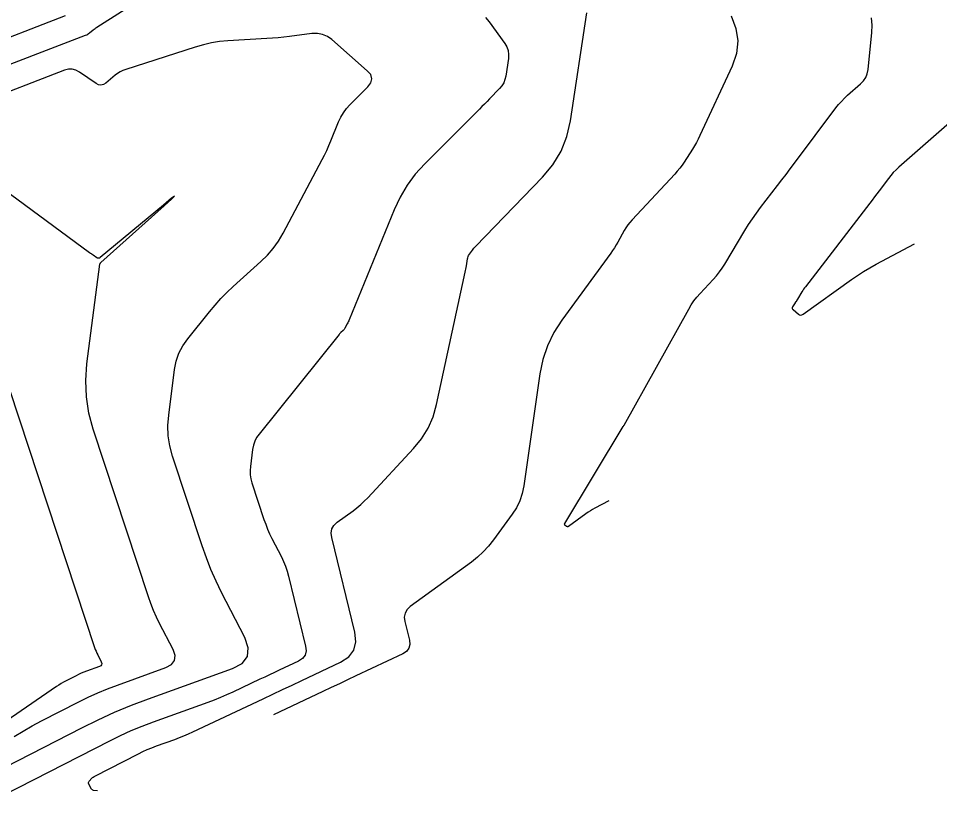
# Model space of a CAD drawing. Extents: x 1354696 to 1366163, y 660729 to 670380.
# Drawn here: x 1360388.6 to 1360486.4, y 664059 to 664141.5 of the extents above; entities that cross this region are included whole.
import ezdxf

# ---------------------------------------------------------------- set-up
doc = ezdxf.new("R2010")
doc.units = 0
doc.layers.add('R_Contours', color=7, linetype='Continuous')

msp = doc.modelspace()

# ---------------------------------------------------------------- linework, layer by layer
at = {"layer": 'R_Contours'}
for points in [[(1360384.033, 664135.22), (1360395.757, 664139.726), (1360395.871, 664139.774), (1360395.979, 664139.832), (1360396.082, 664139.898), (1360396.18, 664139.972), (1360396.563, 664140.287), (1360396.66, 664140.364), (1360396.759, 664140.438), (1360396.86, 664140.509), (1360396.963, 664140.578), (1360408.583, 664147.995)], [(1360397.003, 664059.53), (1360396.593, 664059.587), (1360396.529, 664059.603), (1360396.474, 664059.632), (1360396.428, 664059.673), (1360396.39, 664059.727), (1360396.099, 664060.255), (1360396.065, 664060.342), (1360396.06, 664060.424), (1360396.086, 664060.503), (1360396.142, 664060.578), (1360396.423, 664060.869), (1360396.496, 664060.938), (1360396.573, 664061.001), (1360396.656, 664061.057), (1360396.743, 664061.107), (1360401.366, 664063.473), (1360401.831, 664063.702), (1360402.303, 664063.916), (1360402.781, 664064.115), (1360403.266, 664064.298), (1360405.218, 664065.002), (1360405.704, 664065.184), (1360406.185, 664065.376), (1360406.661, 664065.581), (1360407.133, 664065.796), (1360414.597, 664069.311), (1360415.624, 664069.794), (1360416.65, 664070.278), (1360417.677, 664070.763), (1360418.703, 664071.247), (1360422.807, 664073.187), (1360423.671, 664073.749), (1360424.212, 664074.465), (1360424.428, 664075.336), (1360424.321, 664076.361), (1360421.865, 664086.417), (1360421.81, 664086.897), (1360421.89, 664087.327), (1360422.106, 664087.707), (1360422.458, 664088.038), (1360424.137, 664089.263), (1360424.549, 664089.578), (1360424.944, 664089.912), (1360425.322, 664090.264), (1360425.685, 664090.635), (1360430.559, 664095.862), (1360431.409, 664096.902), (1360432.099, 664098.026), (1360432.628, 664099.233), (1360432.998, 664100.524), (1360436.043, 664114.573), (1360436.078, 664114.739), (1360436.109, 664114.906), (1360436.138, 664115.073), (1360436.163, 664115.241), (1360436.269, 664115.978), (1360436.296, 664116.111), (1360436.339, 664116.238), (1360436.397, 664116.358), (1360436.47, 664116.472), (1360436.794, 664116.915), (1360436.877, 664117.025), (1360436.963, 664117.131), (1360437.053, 664117.234), (1360437.147, 664117.334), (1360444.248, 664124.667), (1360445.344, 664125.981), (1360446.202, 664127.413), (1360446.821, 664128.963), (1360447.202, 664130.631), (1360448.937, 664142.105)], [(1360393.599, 664141.759), (1360383.894, 664138.029)], [(1360438.177, 664141.607), (1360438.557, 664141.122), (1360440.224, 664138.837), (1360440.444, 664138.469), (1360440.582, 664138.081), (1360440.639, 664137.674), (1360440.613, 664137.246), (1360440.331, 664135.378), (1360440.247, 664135.012), (1360440.112, 664134.672), (1360439.923, 664134.357), (1360439.683, 664134.069), (1360438.616, 664132.967), (1360438.349, 664132.693), (1360438.08, 664132.419), (1360437.811, 664132.146), (1360437.54, 664131.875), (1360431.735, 664126.07), (1360430.738, 664124.971), (1360429.865, 664123.791), (1360429.114, 664122.528), (1360428.486, 664121.184), (1360423.72, 664109.527), (1360423.674, 664109.419), (1360423.626, 664109.313), (1360423.575, 664109.207), (1360423.522, 664109.104), (1360423.265, 664108.618), (1360423.227, 664108.553), (1360423.183, 664108.492), (1360423.134, 664108.434), (1360423.08, 664108.381), (1360422.853, 664108.178), (1360422.798, 664108.126), (1360422.745, 664108.071), (1360422.693, 664108.015), (1360422.645, 664107.957), (1360414.157, 664097.384), (1360413.901, 664097.018), (1360413.701, 664096.627), (1360413.558, 664096.212), (1360413.472, 664095.773), (1360413.239, 664093.97), (1360413.205, 664093.521), (1360413.222, 664093.077), (1360413.289, 664092.638), (1360413.407, 664092.204), (1360414.68, 664088.337), (1360414.862, 664087.82), (1360415.063, 664087.312), (1360415.284, 664086.812), (1360415.524, 664086.319), (1360416.526, 664084.368), (1360416.762, 664083.874), (1360416.967, 664083.369), (1360417.143, 664082.853), (1360417.288, 664082.326), (1360419.104, 664074.889), (1360419.157, 664074.378), (1360419.049, 664073.944), (1360418.78, 664073.587), (1360418.349, 664073.307), (1360416.303, 664072.34), (1360415.791, 664072.098), (1360415.279, 664071.857), (1360414.768, 664071.616), (1360414.256, 664071.374), (1360411.37, 664070.015), (1360410.715, 664069.716), (1360410.054, 664069.433), (1360409.386, 664069.165), (1360408.712, 664068.913), (1360402.918, 664066.825), (1360401.735, 664066.377), (1360400.568, 664065.892), (1360399.416, 664065.371), (1360398.281, 664064.812), (1360386.999, 664059.035)], [(1360464.245, 664141.773), (1360464.757, 664140.444), (1360464.944, 664139.11), (1360464.805, 664137.769), (1360464.342, 664136.422), (1360460.928, 664129.067), (1360460.75, 664128.7), (1360460.56, 664128.339), (1360460.358, 664127.985), (1360460.143, 664127.637), (1360459.262, 664126.259), (1360459.034, 664125.92), (1360458.792, 664125.593), (1360458.535, 664125.277), (1360458.263, 664124.973), (1360453.73, 664120.119), (1360453.5, 664119.857), (1360453.286, 664119.582), (1360453.09, 664119.294), (1360452.91, 664118.994), (1360452.228, 664117.769), (1360452.053, 664117.466), (1360451.869, 664117.168), (1360451.675, 664116.876), (1360451.473, 664116.59), (1360446.279, 664109.478), (1360445.433, 664108.163), (1360444.765, 664106.775), (1360444.274, 664105.314), (1360443.96, 664103.782), (1360442.257, 664091.907), (1360442.09, 664091.094), (1360441.829, 664090.319), (1360441.474, 664089.582), (1360441.024, 664088.884), (1360439.036, 664086.169), (1360438.517, 664085.513), (1360437.951, 664084.903), (1360437.34, 664084.338), (1360436.683, 664083.82), (1360430.203, 664079.092), (1360429.857, 664078.767), (1360429.644, 664078.393), (1360429.565, 664077.97), (1360429.62, 664077.499), (1360430.104, 664075.515), (1360430.153, 664075.053), (1360430.055, 664074.661), (1360429.812, 664074.339), (1360429.423, 664074.086), (1360424.434, 664071.729), (1360423.56, 664071.316), (1360422.687, 664070.904), (1360421.813, 664070.492), (1360420.939, 664070.081), (1360415.694, 664067.612)], [(1360451.283, 664090.32), (1360449.796, 664089.525), (1360449.551, 664089.389), (1360449.31, 664089.245), (1360449.074, 664089.093), (1360448.844, 664088.933), (1360446.973, 664087.591), (1360446.927, 664087.567), (1360446.882, 664087.559), (1360446.837, 664087.57), (1360446.793, 664087.597), (1360446.618, 664087.742), (1360446.584, 664087.78), (1360446.567, 664087.821), (1360446.569, 664087.865), (1360446.589, 664087.912), (1360452.782, 664098.193), (1360452.79, 664098.206), (1360452.798, 664098.218), (1360452.806, 664098.231), (1360452.815, 664098.243), (1360452.85, 664098.292), (1360452.858, 664098.304), (1360452.866, 664098.317), (1360452.874, 664098.33), (1360452.882, 664098.343), (1360459.742, 664110.658), (1360460.005, 664111.098), (1360460.293, 664111.519), (1360460.606, 664111.922), (1360460.944, 664112.307), (1360462.347, 664113.809), (1360462.687, 664114.193), (1360463.005, 664114.593), (1360463.302, 664115.009), (1360463.578, 664115.441), (1360465.707, 664118.987), (1360466.097, 664119.616), (1360466.505, 664120.232), (1360466.93, 664120.837), (1360467.373, 664121.43), (1360469.179, 664123.777), (1360469.63, 664124.364), (1360470.078, 664124.953), (1360470.525, 664125.544), (1360470.97, 664126.136), (1360475.356, 664131.999), (1360475.641, 664132.359), (1360475.943, 664132.702), (1360476.263, 664133.029), (1360476.601, 664133.34), (1360477.987, 664134.549), (1360478.297, 664134.87), (1360478.531, 664135.231), (1360478.691, 664135.63), (1360478.776, 664136.068), (1360479.185, 664139.993), (1360479.217, 664140.791), (1360479.144, 664141.572)], [(1360385.871, 664061.375), (1360395.345, 664066.227), (1360397.076, 664067.078), (1360398.831, 664067.874), (1360400.61, 664068.613), (1360402.414, 664069.296), (1360411.344, 664072.514), (1360412.372, 664073.062), (1360412.931, 664073.794), (1360413.022, 664074.711), (1360412.643, 664075.813), (1360410.191, 664080.59), (1360409.602, 664081.794), (1360409.061, 664083.018), (1360408.569, 664084.263), (1360408.125, 664085.528), (1360404.985, 664095.062), (1360404.696, 664096.131), (1360404.531, 664097.212), (1360404.49, 664098.304), (1360404.571, 664099.408), (1360405.195, 664104.24), (1360405.371, 664105.13), (1360405.661, 664105.971), (1360406.066, 664106.763), (1360406.586, 664107.507), (1360408.895, 664110.383), (1360409.486, 664111.09), (1360410.104, 664111.77), (1360410.749, 664112.425), (1360411.421, 664113.055), (1360414.365, 664115.701), (1360415.051, 664116.374), (1360415.67, 664117.098), (1360416.223, 664117.875), (1360416.709, 664118.704), (1360420.845, 664126.517), (1360421.096, 664127.005), (1360421.334, 664127.499), (1360421.561, 664127.998), (1360421.774, 664128.504), (1360422.606, 664130.536), (1360422.836, 664131.029), (1360423.111, 664131.492), (1360423.432, 664131.926), (1360423.797, 664132.329), (1360425.699, 664134.23), (1360426.03, 664134.673), (1360426.131, 664135.107), (1360426.002, 664135.534), (1360425.642, 664135.954), (1360421.876, 664139.249), (1360421.404, 664139.587), (1360420.896, 664139.806), (1360420.352, 664139.907), (1360419.772, 664139.89), (1360417.378, 664139.583), (1360416.78, 664139.511), (1360416.18, 664139.45), (1360415.579, 664139.399), (1360414.977, 664139.358), (1360410.861, 664139.114), (1360409.98, 664139.035), (1360409.109, 664138.9), (1360408.248, 664138.71), (1360407.397, 664138.464), (1360400.02, 664136.086), (1360399.718, 664135.972), (1360399.43, 664135.832), (1360399.157, 664135.664), (1360398.899, 664135.469), (1360397.897, 664134.636), (1360397.644, 664134.476), (1360397.387, 664134.416), (1360397.126, 664134.454), (1360396.861, 664134.591), (1360395.122, 664135.8), (1360394.737, 664136.01), (1360394.338, 664136.113), (1360393.927, 664136.108), (1360393.502, 664135.996), (1360384.171, 664132.41)], [(1360488.272, 664131.149), (1360482.04, 664125.714), (1360481.739, 664125.437), (1360481.454, 664125.146), (1360481.184, 664124.839), (1360480.931, 664124.519), (1360479.949, 664123.206), (1360479.703, 664122.878), (1360479.455, 664122.551), (1360479.207, 664122.225), (1360478.958, 664121.9), (1360472.134, 664113.034), (1360472.034, 664112.901), (1360471.939, 664112.765), (1360471.847, 664112.626), (1360471.759, 664112.485), (1360471.285, 664111.695), (1360471.265, 664111.663), (1360471.245, 664111.631), (1360471.223, 664111.599), (1360471.201, 664111.567), (1360471.113, 664111.442), (1360471.091, 664111.411), (1360471.07, 664111.379), (1360471.049, 664111.347), (1360471.029, 664111.314), (1360470.772, 664110.888), (1360470.738, 664110.808), (1360470.735, 664110.734), (1360470.762, 664110.665), (1360470.82, 664110.602), (1360471.393, 664110.127), (1360471.513, 664110.051), (1360471.636, 664110.023), (1360471.76, 664110.042), (1360471.886, 664110.109), (1360477.019, 664113.791), (1360477.652, 664114.23), (1360478.299, 664114.647), (1360478.959, 664115.043), (1360479.633, 664115.417), (1360483.714, 664117.598)], [(1360388.183, 664065.297), (1360389.129, 664065.881), (1360390.093, 664066.435), (1360391.076, 664066.959), (1360395.044, 664068.99), (1360396.043, 664069.482), (1360397.056, 664069.941), (1360398.083, 664070.368), (1360399.125, 664070.762), (1360404.28, 664072.62), (1360404.873, 664072.936), (1360405.196, 664073.359), (1360405.248, 664073.888), (1360405.03, 664074.524), (1360403.614, 664077.282), (1360403.274, 664077.977), (1360402.962, 664078.684), (1360402.678, 664079.402), (1360402.421, 664080.133), (1360396.563, 664097.92), (1360396.103, 664099.624), (1360395.84, 664101.346), (1360395.774, 664103.087), (1360395.904, 664104.847), (1360397.271, 664115.429), (1360397.274, 664115.445), (1360397.279, 664115.46), (1360397.287, 664115.475), (1360397.296, 664115.489), (1360397.339, 664115.541), (1360397.349, 664115.554), (1360397.361, 664115.566), (1360397.373, 664115.578), (1360397.385, 664115.59), (1360404.086, 664121.615), (1360404.913, 664122.368), (1360405.177, 664122.634), (1360404.876, 664122.412), (1360404.011, 664121.701), (1360397.306, 664116.124), (1360397.216, 664116.068), (1360397.125, 664116.047), (1360397.033, 664116.06), (1360396.939, 664116.109), (1360396.56, 664116.372), (1360396.466, 664116.438), (1360396.372, 664116.505), (1360396.278, 664116.572), (1360396.185, 664116.64), (1360385.451, 664124.511)], [(1360386.705, 664105.138), (1360396.718, 664074.737), (1360396.786, 664074.542), (1360396.863, 664074.349), (1360396.946, 664074.16), (1360397.037, 664073.974), (1360397.416, 664073.236), (1360397.475, 664073.066), (1360397.461, 664072.924), (1360397.374, 664072.811), (1360397.215, 664072.726), (1360395.835, 664072.229), (1360395.556, 664072.123), (1360395.281, 664072.009), (1360395.01, 664071.886), (1360394.743, 664071.754), (1360393.68, 664071.21), (1360393.417, 664071.07), (1360393.159, 664070.922), (1360392.906, 664070.765), (1360392.657, 664070.601), (1360381.49, 664062.936)]]:
    msp.add_lwpolyline(points, dxfattribs=at)

doc.saveas('drawing.dxf')
